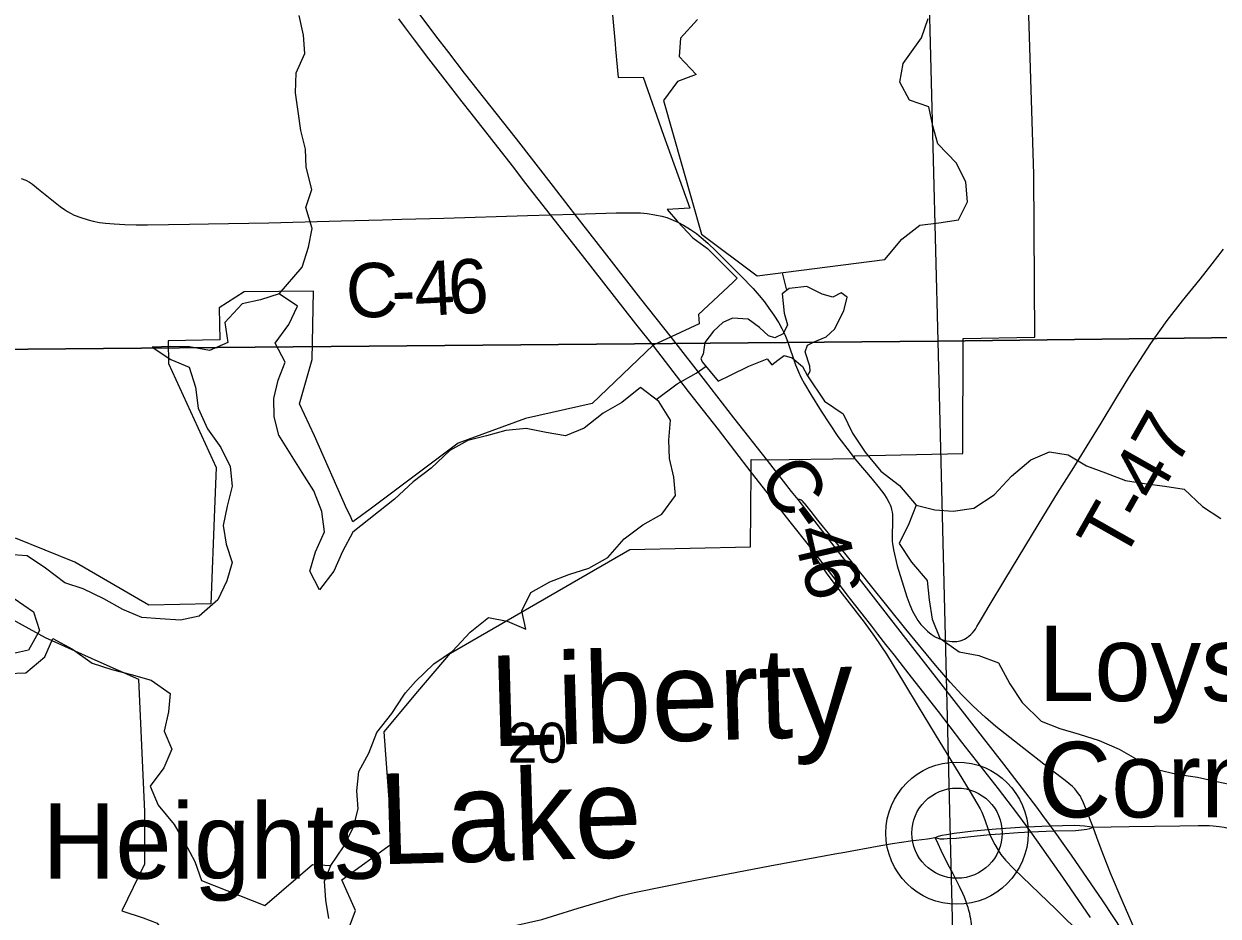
# Model space of a CAD drawing. Extents: x -6.4 to 34, y -4.2 to 22.
# Drawn here: x 7.115 to 8.363, y 14.563 to 15.496 of the extents above; entities that cross this region are included whole.
import ezdxf

# ---------------------------------------------------------------- set-up
doc = ezdxf.new("R2010")
doc.units = 0
for name, color, linetype in [('GM_X_Corporation', 7, 'Continuous'), ('GM_X_County_Road', 7, 'Continuous'), ('GM_X_County_Road_Text', 7, 'Continuous'), ('GM_X_Interchange_Ramps', 7, 'Continuous'), ('GM_X_Major_Lake', 7, 'Continuous'), ('GM_X_Major_Lake_Text', 7, 'Continuous'), ('GM_X_Minor_Lake', 7, 'Continuous'), ('GM_X_Minor_River', 7, 'Continuous'), ('GM_X_Section_Text', 7, 'Continuous'), ('GM_X_State_Route', 7, 'Continuous'), ('GM_X_Township_Road', 7, 'Continuous'), ('GM_X_Township_Road_Text', 7, 'Continuous'), ('GM_X_Unincorporated', 7, 'Continuous'), ('GM_X_Unincorporated_Location', 7, 'Continuous'), ('GM_X_Unincorporated_Text', 7, 'Continuous')]:
    doc.layers.add(name, color=color, linetype=linetype)

msp = doc.modelspace()

# ---------------------------------------------------------------- linework, layer by layer
at = {"layer": 'GM_X_Corporation'}
for points in [[(8.9, 15.1746), (8.9, 15.9375), (8.744, 15.9349), (8.175, 15.9256), (8.0507, 15.9235), (8.0705, 15.1646)], [(8.0507, 15.9235), (8.0705, 15.1646), (7.0784, 15.1559), (7.0606, 15.9074)], [(7.0784, 15.1559), (8.0705, 15.1646), (8.0954, 14.1535), (7.1021, 14.1428), (7.0887, 14.7028)], [(8.9, 14.1628), (8.9, 15.1746), (8.0705, 15.1646), (8.0954, 14.1535)]]:
    msp.add_lwpolyline(points, close=True, dxfattribs=at)
for points in [[(7.714, 15.6807), (7.7329, 15.4756), (7.7334, 15.4698), (7.7361, 15.4404), (7.7621, 15.4406), (7.7834, 15.3801), (7.811, 15.3036), (7.8051, 15.3033), (7.7874, 15.3021), (7.7981, 15.2896), (7.8143, 15.2727), (7.8295, 15.2616), (7.8606, 15.2304), (7.8563, 15.2264), (7.8199, 15.1925), (7.8206, 15.1827), (7.7916, 15.169), (7.7727, 15.1602), (7.7088, 15.0994), (7.639, 15.0837), (7.5688, 15.0579), (7.4765, 14.9887), (7.4587, 14.9754), (7.4556, 14.982), (7.4524, 14.9887), (7.4184, 15.0654), (7.4026, 15.0988), (7.4161, 15.1455), (7.4175, 15.2168), (7.345, 15.216), (7.3187, 15.1994), (7.3196, 15.166), (7.2655, 15.1649), (7.2657, 15.141), (7.3156, 15.0322), (7.3139, 14.9888), (7.3139, 14.9888), (7.3101, 14.8896), (7.2453, 14.8885), (7.1679, 14.9332), (7.1059, 14.9586)], [(7.441, 14.515), (7.4612, 14.5691), (7.4469, 14.6011), (7.4991, 14.6386), (7.4968, 14.6801), (7.4914, 14.7558), (7.5264, 14.7981), (7.5608, 14.8381), (7.7483, 14.9465), (7.8745, 14.9494), (7.8748, 14.9884), (7.8751, 15.0281), (7.875, 15.0406), (7.892, 15.0404), (7.9836, 15.0418), (7.9833, 15.0444), (8.0965, 15.047), (8.0968, 15.1674), (8.1717, 15.1687), (8.1709, 15.3391), (8.1644, 15.5386)], [(7.1027, 14.8733), (7.1366, 14.8546), (7.1919, 14.8297), (7.2343, 14.8108), (7.2408, 14.6721), (7.2408, 14.6174), (7.2169, 14.5686), (7.2392, 14.5612), (7.254, 14.5558), (7.2606, 14.5463), (7.2838, 14.5151), (7.3082, 14.4794), (7.314, 14.4744), (7.2792, 14.4225), (7.2836, 14.3565), (7.1047, 14.3522)]]:
    msp.add_lwpolyline(points, dxfattribs=at)
at = {"layer": 'GM_X_County_Road'}
for points in [[(7.1118, 15.3348), (7.1164, 15.3329), (7.1204, 15.3308), (7.1236, 15.3287), (7.1299, 15.3236), (7.1524, 15.3053), (7.157, 15.3021), (7.1601, 15.3001), (7.1632, 15.2983), (7.1671, 15.2964), (7.174, 15.2938), (7.1816, 15.2914), (7.187, 15.29), (7.1936, 15.2886), (7.1997, 15.2878), (7.2091, 15.2871), (7.2201, 15.2866), (7.2319, 15.2863), (7.2437, 15.2862), (7.2877, 15.287), (7.3075, 15.2872), (7.3706, 15.2884), (7.4464, 15.2903), (7.4897, 15.2916), (7.5097, 15.2921)], [(7.5097, 15.2921), (7.5537, 15.2933), (7.6412, 15.2961), (7.6652, 15.2968), (7.6907, 15.2975)], [(7.6907, 15.2975), (7.7338, 15.2987), (7.75, 15.2989), (7.7594, 15.2987), (7.7662, 15.2981), (7.7743, 15.2968), (7.7816, 15.2953), (7.7871, 15.2937), (7.7912, 15.2922), (7.7983, 15.2891)], [(7.7983, 15.2891), (7.8044, 15.2859), (7.8118, 15.2813), (7.818, 15.277), (7.8229, 15.2731), (7.8299, 15.267), (7.8385, 15.2588), (7.8399, 15.2574)], [(7.8399, 15.2574), (7.8542, 15.243), (7.8646, 15.2324), (7.8772, 15.2196), (7.8834, 15.2124), (7.889, 15.2055), (7.8937, 15.1989), (7.8988, 15.1917), (7.9039, 15.1838), (7.9073, 15.1778), (7.9103, 15.1716), (7.9131, 15.1646), (7.9215, 15.1399), (7.9245, 15.1324), (7.927, 15.1268), (7.9308, 15.1198), (7.9375, 15.1086), (7.9484, 15.0913), (7.9657, 15.0648), (7.9785, 15.048), (7.9835, 15.0416)], [(7.9835, 15.0416), (8.0016, 15.0203), (8.0091, 15.0112), (8.014, 15.0047), (8.0171, 15), (8.0195, 14.9955), (8.0204, 14.9934), (8.0212, 14.9914), (8.022, 14.9883), (8.0226, 14.9856), (8.0229, 14.9834), (8.023, 14.9817), (8.023, 14.9721), (8.0226, 14.9646), (8.0226, 14.9613), (8.0226, 14.9575), (8.0226, 14.9551), (8.0229, 14.9528), (8.024, 14.9464), (8.028, 14.9295), (8.0381, 14.897), (8.0411, 14.8888), (8.0439, 14.882), (8.0465, 14.8771), (8.0496, 14.8723), (8.0527, 14.8681), (8.0561, 14.8645), (8.0596, 14.8612), (8.0634, 14.8581), (8.0676, 14.8554), (8.0713, 14.8535), (8.0751, 14.852), (8.0791, 14.8511), (8.0825, 14.8506), (8.0849, 14.8504), (8.0873, 14.8503), (8.0888, 14.8504), (8.0904, 14.8505), (8.0918, 14.8507), (8.0936, 14.8511), (8.0958, 14.8519)], [(8.0675, 14.6452), (8.071, 14.6467), (8.0749, 14.6477), (8.0793, 14.6485), (8.0873, 14.65), (8.1077, 14.6523), (8.1231, 14.6537), (8.1312, 14.6544), (8.1561, 14.6561), (8.1637, 14.6564), (8.1791, 14.6571), (8.1883, 14.6574), (8.2133, 14.6582), (8.2187, 14.658), (8.2236, 14.6577), (8.2289, 14.657), (8.2327, 14.656)], [(8.0675, 14.6452), (8.0725, 14.6441), (8.0765, 14.644), (8.0801, 14.6442), (8.0894, 14.6448), (8.1017, 14.6462), (8.1249, 14.6484), (8.1359, 14.6493), (8.1545, 14.6507), (8.1675, 14.6513), (8.1837, 14.6521), (8.1919, 14.6523)], [(8.1919, 14.6523), (8.2142, 14.6528), (8.2206, 14.6534), (8.2262, 14.654), (8.2292, 14.6547), (8.2327, 14.656)], [(8.2327, 14.656), (8.2706, 14.6569), (8.3233, 14.6576), (8.3427, 14.6579)], [(8.3427, 14.6579), (8.3504, 14.658), (8.3544, 14.6579), (8.3583, 14.6575), (8.3646, 14.6568), (8.3698, 14.656), (8.3839, 14.6528), (8.4126, 14.6459), (8.4301, 14.6416), (8.4425, 14.6389), (8.4497, 14.6376), (8.457, 14.6363), (8.4638, 14.6354), (8.475, 14.6344), (8.4918, 14.6336), (8.6204, 14.6279), (8.6514, 14.6267), (8.7723, 14.6221)], [(7.9664, 14.6288), (7.9693, 14.6294), (8.0109, 14.637), (8.0229, 14.6389), (8.0416, 14.6417), (8.0594, 14.6441), (8.0675, 14.6452)], [(8.1057, 14.5519), (8.1057, 14.5528), (8.1055, 14.5551), (8.1052, 14.5574), (8.1048, 14.5601), (8.1043, 14.5628), (8.1038, 14.5659), (8.1029, 14.569), (8.102, 14.5722), (8.1008, 14.5757), (8.0996, 14.5791), (8.0982, 14.5828), (8.0964, 14.5868), (8.093, 14.594), (8.0863, 14.6073), (8.0805, 14.6183), (8.0739, 14.6317), (8.0706, 14.6387), (8.0675, 14.6452)], [(7.4225, 14.4892), (7.4344, 14.4919), (7.4412, 14.4938), (7.4478, 14.4959), (7.4582, 14.5), (7.4662, 14.5035), (7.4785, 14.5097), (7.5113, 14.5272), (7.5192, 14.5307), (7.5261, 14.5334), (7.5326, 14.5354), (7.5398, 14.5372), (7.5646, 14.5419), (7.6049, 14.5488), (7.6251, 14.5527), (7.6422, 14.5563), (7.6561, 14.5597), (7.6674, 14.5629), (7.6941, 14.5715), (7.7382, 14.5843), (7.7527, 14.5877), (7.8166, 14.6008), (7.8947, 14.6157), (7.9664, 14.6288)]]:
    msp.add_lwpolyline(points, dxfattribs=at)
at = {"layer": 'GM_X_Interchange_Ramps'}
for points in [[(8.2327, 14.656), (8.2254, 14.6745), (8.2219, 14.6832), (8.2207, 14.6859), (8.2194, 14.6884), (8.2176, 14.6911), (8.2157, 14.6936), (8.2137, 14.6961), (8.2112, 14.6986), (8.2035, 14.7051), (8.1893, 14.7159), (8.1553, 14.7421), (8.1311, 14.7616), (8.1202, 14.7709), (8.1074, 14.7827), (8.0955, 14.7945), (8.0832, 14.8077), (8.0678, 14.8256), (8.037, 14.8632), (7.963, 14.9554), (7.9508, 14.97), (7.945, 14.9771), (7.938, 14.9863), (7.9309, 14.9949), (7.9303, 14.9955), (7.9295, 14.9963), (7.929, 14.9969), (7.9283, 14.9976), (7.9274, 14.9983), (7.9268, 14.9986), (7.9258, 14.999), (7.9249, 14.999), (7.9242, 14.9988)], [(7.9393, 14.9459), (7.9392, 14.945), (7.9392, 14.9441), (7.9394, 14.9433), (7.9403, 14.9415), (7.941, 14.9403), (7.9427, 14.9375), (7.9457, 14.9332), (7.9497, 14.9276), (7.9535, 14.9222), (7.9596, 14.914), (7.9932, 14.8706), (8.0041, 14.8556), (8.0165, 14.8372), (8.0355, 14.8062), (8.0498, 14.7823), (8.0677, 14.753), (8.1042, 14.693), (8.1112, 14.6812), (8.1147, 14.6753), (8.1165, 14.6718), (8.1179, 14.6684), (8.1195, 14.6639), (8.1231, 14.6537), (8.1249, 14.6484)], [(8.3549, 14.3926), (8.3553, 14.3936), (8.3554, 14.3944), (8.3555, 14.3952), (8.3554, 14.3959), (8.3553, 14.3967), (8.3552, 14.3976), (8.355, 14.3983), (8.3547, 14.3994), (8.3543, 14.4003), (8.354, 14.4013), (8.3522, 14.4053), (8.3498, 14.41), (8.3362, 14.4333), (8.315, 14.4713), (8.3009, 14.4983), (8.2874, 14.5256), (8.2761, 14.5498), (8.2631, 14.5794), (8.251, 14.608), (8.2411, 14.633), (8.2368, 14.6453), (8.2327, 14.656)], [(8.1249, 14.6484), (8.1273, 14.6433), (8.1301, 14.6381), (8.1333, 14.632), (8.1363, 14.6274), (8.141, 14.6216), (8.1497, 14.6127), (8.194, 14.57), (8.222, 14.5426), (8.2358, 14.5291), (8.2441, 14.5203), (8.2502, 14.5129), (8.2583, 14.5018), (8.2689, 14.4866), (8.2828, 14.4649), (8.3016, 14.4342), (8.3253, 14.3945), (8.3423, 14.3647), (8.3533, 14.3463), (8.3773, 14.3047)]]:
    msp.add_lwpolyline(points, dxfattribs=at)
at = {"layer": 'GM_X_Major_Lake'}
msp.add_line((7.5136, 14.7965), (7.524, 14.8086), dxfattribs=at)
for points in [[(7.819, 15.501), (7.8011, 15.4814), (7.7998, 15.4624), (7.8175, 15.4433), (7.7981, 15.4362), (7.7833, 15.4161), (7.8233, 15.2766), (7.8813, 15.2327), (8.0151, 15.2499), (8.0326, 15.2711), (8.0517, 15.2858), (8.0714, 15.2884), (8.0918, 15.2914), (8.1014, 15.3103), (8.0996, 15.3308), (8.0899, 15.3506), (8.0703, 15.3708), (8.0652, 15.3898), (8.0611, 15.4096), (8.0407, 15.4165), (8.0306, 15.4356), (8.0341, 15.4549), (8.0532, 15.4818), (8.0602, 15.5019)], [(7.524, 14.8086), (7.5434, 14.8271), (7.5628, 14.8403), (7.5811, 14.86), (7.6005, 14.8755), (7.6198, 14.8716), (7.6394, 14.8632), (7.6354, 14.8825), (7.6446, 14.9015), (7.6647, 14.9128), (7.6844, 14.9203), (7.7053, 14.927), (7.7251, 14.9383), (7.7422, 14.9576), (7.762, 14.9723), (7.7817, 14.9836), (7.7959, 15.003), (7.7941, 15.0223), (7.7897, 15.0417), (7.789, 15.0611), (7.7907, 15.082), (7.7787, 15.1014), (7.7595, 15.1159), (7.7397, 15.1004), (7.7203, 15.0891), (7.7005, 15.0736), (7.6811, 15.0654), (7.6607, 15.0689), (7.6399, 15.0731), (7.6187, 15.071), (7.5982, 15.0654), (7.5789, 15.0605), (7.5599, 15.05), (7.5405, 15.0318), (7.5215, 15.0175), (7.502, 14.9993), (7.4587, 14.9646), (7.4479, 14.9445), (7.4387, 14.9241), (7.4238, 14.9044), (7.4134, 14.9238), (7.4195, 14.9443), (7.4288, 14.9651), (7.4262, 14.9864), (7.4177, 15.0081), (7.4057, 15.0271), (7.3933, 15.0465), (7.3813, 15.0663), (7.3761, 15.0853), (7.3758, 15.1047), (7.3805, 15.1237), (7.3878, 15.1426), (7.3773, 15.1624), (7.3915, 15.1821), (7.4007, 15.201), (7.3814, 15.214), (7.3621, 15.2077), (7.3428, 15.2036), (7.3248, 15.1839), (7.3277, 15.163), (7.3088, 15.1547), (7.2876, 15.1586), (7.2683, 15.1591), (7.2486, 15.1584), (7.2682, 15.1454), (7.2875, 15.1374), (7.2941, 15.1165), (7.2967, 15.0944), (7.3067, 15.0727), (7.3206, 15.0533), (7.3304, 15.0335), (7.3325, 15.013), (7.3271, 14.9918), (7.3228, 14.9717), (7.3261, 14.9523), (7.3324, 14.9329), (7.3266, 14.9139), (7.3174, 14.8938), (7.298, 14.8769), (7.2783, 14.8728), (7.2571, 14.874), (7.2378, 14.8756), (7.2181, 14.8837), (7.1981, 14.8951), (7.1766, 14.9055), (7.1573, 14.9117), (7.137, 14.9269), (7.1178, 14.9399), (7.0981, 14.9412)], [(7.1042, 14.8952), (7.1246, 14.8814), (7.1309, 14.862), (7.1194, 14.8412), (7.1005, 14.8371)], [(7.1166, 14.8177), (7.1364, 14.8343), (7.1449, 14.8536), (7.1653, 14.8425), (7.186, 14.8276), (7.2064, 14.8211), (7.2268, 14.8157), (7.2476, 14.8099), (7.2676, 14.7961), (7.2659, 14.7768), (7.2613, 14.7566), (7.2691, 14.7376), (7.261, 14.7183), (7.2465, 14.699), (7.2551, 14.6792), (7.2717, 14.659), (7.2829, 14.6396), (7.2934, 14.6202), (7.3001, 14.6004), (7.3666, 14.5743), (7.4164, 14.617), (7.4357, 14.6161), (7.4487, 14.6354), (7.4591, 14.6563), (7.4641, 14.6752), (7.4627, 14.6942), (7.4647, 14.7143), (7.4751, 14.7337), (7.4835, 14.7553), (7.4995, 14.7749), (7.5118, 14.7942), (7.5136, 14.7965)], [(7.0973, 14.817), (7.1166, 14.8177)]]:
    msp.add_lwpolyline(points, dxfattribs=at)
at = {"layer": 'GM_X_Minor_Lake'}
msp.add_line((7.824, 15.1429), (7.8405, 15.1227), dxfattribs=at)
msp.add_lwpolyline([(7.8405, 15.1227), (7.8534, 15.1288), (7.8728, 15.1385), (7.8918, 15.1461), (7.8967, 15.1396), (7.9031, 15.1445), (7.9096, 15.1494), (7.9179, 15.1471), (7.9288, 15.1379), (7.9341, 15.1284), (7.9368, 15.1333), (7.9364, 15.1383), (7.9316, 15.1535), (7.9339, 15.1603), (7.9411, 15.1637), (7.9536, 15.1689), (7.9624, 15.1769), (7.972, 15.1962), (7.9755, 15.2106), (7.9694, 15.2152), (7.9607, 15.2107), (7.9494, 15.2138), (7.9335, 15.2218), (7.9149, 15.2196), (7.9077, 15.214), (7.9095, 15.1938), (7.9132, 15.1817), (7.9086, 15.1722), (7.8999, 15.168), (7.8931, 15.17), (7.884, 15.1787), (7.872, 15.1875), (7.8557, 15.1884), (7.8454, 15.1842), (7.8359, 15.1748), (7.8268, 15.1631), (7.8248, 15.1509), (7.8225, 15.1464), (7.824, 15.1429)], dxfattribs=at)
at = {"layer": 'GM_X_Minor_River'}
for points in [[(7.3814, 15.214), (7.4055, 15.242), (7.412, 15.2629), (7.4159, 15.2822), (7.4093, 15.3043), (7.4158, 15.3232), (7.4099, 15.3464), (7.4092, 15.3654), (7.4041, 15.3848), (7.4012, 15.4046), (7.3986, 15.4243), (7.3991, 15.4452), (7.4083, 15.4653), (7.407, 15.4847), (7.4025, 15.5052)], [(7.9126, 15.2178), (7.9079, 15.2361)], [(7.7758, 15.1035), (7.7977, 15.1199), (7.8175, 15.1312), (7.8279, 15.1382)], [(7.9341, 15.1284), (7.9517, 15.1017), (7.9713, 15.0884), (7.981, 15.0682), (7.9942, 15.0484), (8.0107, 15.0286), (8.0303, 15.0137), (8.0476, 14.9931), (8.0399, 14.9734), (8.0299, 14.9529), (8.0427, 14.9335), (8.0592, 14.9141), (8.0614, 14.8939), (8.0646, 14.8738), (8.0725, 14.854), (8.0928, 14.8395), (8.1133, 14.8356), (8.1337, 14.8279), (8.1456, 14.8062), (8.1584, 14.7864), (8.1783, 14.767), (8.198, 14.7593), (8.218, 14.7535), (8.2392, 14.7469), (8.2599, 14.7377), (8.2796, 14.7266), (8.2996, 14.7163), (8.3204, 14.7116), (8.3419, 14.7085), (8.362, 14.7039), (8.382, 14.6996)], [(8.0476, 14.9931), (8.0672, 14.9881), (8.0865, 14.9868), (8.1081, 14.9898), (8.1294, 15.0037), (8.1473, 15.0234), (8.1675, 15.0404), (8.1873, 15.0487), (8.2065, 15.0455), (8.2258, 15.0341), (8.2458, 15.0268), (8.2666, 15.0187), (8.2866, 15.0156), (8.3078, 15.0128), (8.3279, 15.0097), (8.3471, 14.9914), (8.3663, 14.9791)], [(7.4335, 14.5607), (7.4302, 14.5797), (7.4288, 14.5998), (7.4357, 14.6161)]]:
    msp.add_lwpolyline(points, dxfattribs=at)
at = {"layer": 'GM_X_State_Route'}
for points in [[(7.7919, 15.1683), (7.7596, 15.2089), (7.7218, 15.2575), (7.6979, 15.288), (7.6907, 15.2975), (7.6847, 15.3052), (7.6685, 15.3264), (7.6298, 15.376), (7.5752, 15.4449), (7.5588, 15.4663), (7.5453, 15.4839), (7.527, 15.5087), (7.4882, 15.5633), (7.4596, 15.6046), (7.4369, 15.6395), (7.4158, 15.6732), (7.3954, 15.7074), (7.3753, 15.7425), (7.354, 15.7812), (7.334, 15.8192), (7.3147, 15.8575), (7.2988, 15.8905), (7.2928, 15.9039)], [(7.7729, 15.1596), (7.7545, 15.1825), (7.6986, 15.2541), (7.6652, 15.2968), (7.6395, 15.3295), (7.6255, 15.348), (7.5822, 15.403), (7.573, 15.4148), (7.5551, 15.4378), (7.5379, 15.4599), (7.5229, 15.4797), (7.5136, 15.4921), (7.5066, 15.5016)], [(7.8922, 15.0398), (7.8571, 15.0843), (7.8275, 15.1225), (7.7919, 15.1683)], [(7.8753, 15.0275), (7.8409, 15.0722), (7.8095, 15.112), (7.7729, 15.1596)], [(8.1947, 14.6485), (8.1919, 14.6523), (8.1883, 14.6574), (8.1802, 14.6685), (8.1738, 14.6772), (8.1394, 14.7222), (8.09, 14.7854), (8.0418, 14.8471), (8.0079, 14.8909), (7.9679, 14.9424), (7.9416, 14.9763), (7.9332, 14.9871), (7.9242, 14.9988), (7.9174, 15.0073), (7.8922, 15.0398)], [(8.2299, 14.5617), (8.2012, 14.6038), (8.1754, 14.6404), (8.1675, 14.6513), (8.1637, 14.6564), (8.153, 14.6711), (8.1338, 14.6963), (8.0956, 14.7452), (8.071, 14.777), (8.0429, 14.813), (8.0344, 14.8237), (8.0249, 14.836), (8.0161, 14.8473), (8.0077, 14.8581), (8.0012, 14.8664), (7.9913, 14.8792), (7.9832, 14.8894), (7.9756, 14.8992), (7.9695, 14.9071), (7.9393, 14.9459), (7.9365, 14.9496), (7.9159, 14.9756), (7.8997, 14.9963), (7.8753, 15.0275)], [(8.518, 14.1), (8.491, 14.1484), (8.4758, 14.1756), (8.4679, 14.1897), (8.451, 14.2201), (8.3999, 14.3119), (8.3794, 14.3489), (8.3716, 14.363), (8.3549, 14.3926), (8.3447, 14.4114), (8.3212, 14.452), (8.3024, 14.484), (8.2867, 14.5102), (8.2637, 14.5475), (8.2428, 14.5792), (8.2101, 14.6268), (8.2013, 14.6392), (8.1947, 14.6485)]]:
    msp.add_lwpolyline(points, dxfattribs=at)
at = {"layer": 'GM_X_Township_Road'}
msp.add_lwpolyline([(8.0958, 14.8519), (8.0983, 14.8529), (8.1009, 14.8545), (8.1027, 14.8558), (8.1048, 14.8576), (8.1065, 14.8594), (8.1082, 14.8614), (8.1096, 14.8634), (8.1112, 14.866), (8.113, 14.8689), (8.1172, 14.8758), (8.1241, 14.8876), (8.1404, 14.9148), (8.1684, 14.961), (8.1813, 14.9823), (8.1955, 15.0056), (8.2125, 15.0324), (8.2293, 15.0595), (8.2412, 15.0789), (8.2574, 15.1058), (8.2701, 15.1264), (8.2778, 15.1384), (8.293, 15.1619), (8.3103, 15.1861), (8.3263, 15.2067), (8.3446, 15.2294), (8.3574, 15.2455), (8.3692, 15.2607)], dxfattribs=at)
at = {"layer": 'GM_X_Unincorporated'}
for radius in [0.0744, 0.0472]:
    msp.add_circle((8.0904, 14.6499), radius, dxfattribs=at)
at = {"layer": 'GM_X_Unincorporated_Location'}
msp.add_line((8.0904, 14.6499), (8.0904, 14.6499), dxfattribs=at)

# ---------------------------------------------------------------- texts
at = {"layer": 'GM_X_County_Road_Text'}
for s, rotation, p in [('6', 3.5014, (7.5597, 15.1923)), ('C', 0.3571, (7.4513, 15.1894)), ('4', 2.8584, (7.524, 15.1906)), ('-', 1.9219, (7.4997, 15.1897)), ('C', 303.0817, (7.8809, 15.0211)), ('-', 305.0233, (7.9075, 14.9803)), ('4', 282.9962, (7.9186, 14.9664)), ('6', 284.645, (7.9269, 14.9306))]:
    msp.add_text(s, height=0.0568, rotation=rotation, dxfattribs=at).set_placement(p)
at = {"layer": 'GM_X_Major_Lake_Text'}
for s, rotation, p in [('Liberty', 1.6201, (7.6028, 14.7406)), ('Lake', 1.6191, (7.4871, 14.6172))]:
    msp.add_text(s, height=0.09474, rotation=rotation, dxfattribs=at).set_placement(p)
at = {"layer": 'GM_X_Section_Text'}
msp.add_text('20', height=0.04186, rotation=0, dxfattribs=at).set_placement((7.6204, 14.7236))
at = {"layer": 'GM_X_Township_Road_Text'}
msp.add_text('T-47', height=0.05682, rotation=60.472, dxfattribs=at).set_placement((8.2632, 14.9325))
at = {"layer": 'GM_X_Unincorporated_Text'}
for s, height, p in [('Loys', 0.07898, (8.1754, 14.7881)), ('Corners', 0.07898, (8.1754, 14.6664)), ('McKinley Heights', 0.078977, (6.6762, 14.6022))]:
    msp.add_text(s, height=height, rotation=0, dxfattribs=at).set_placement(p)

doc.saveas('drawing.dxf')
